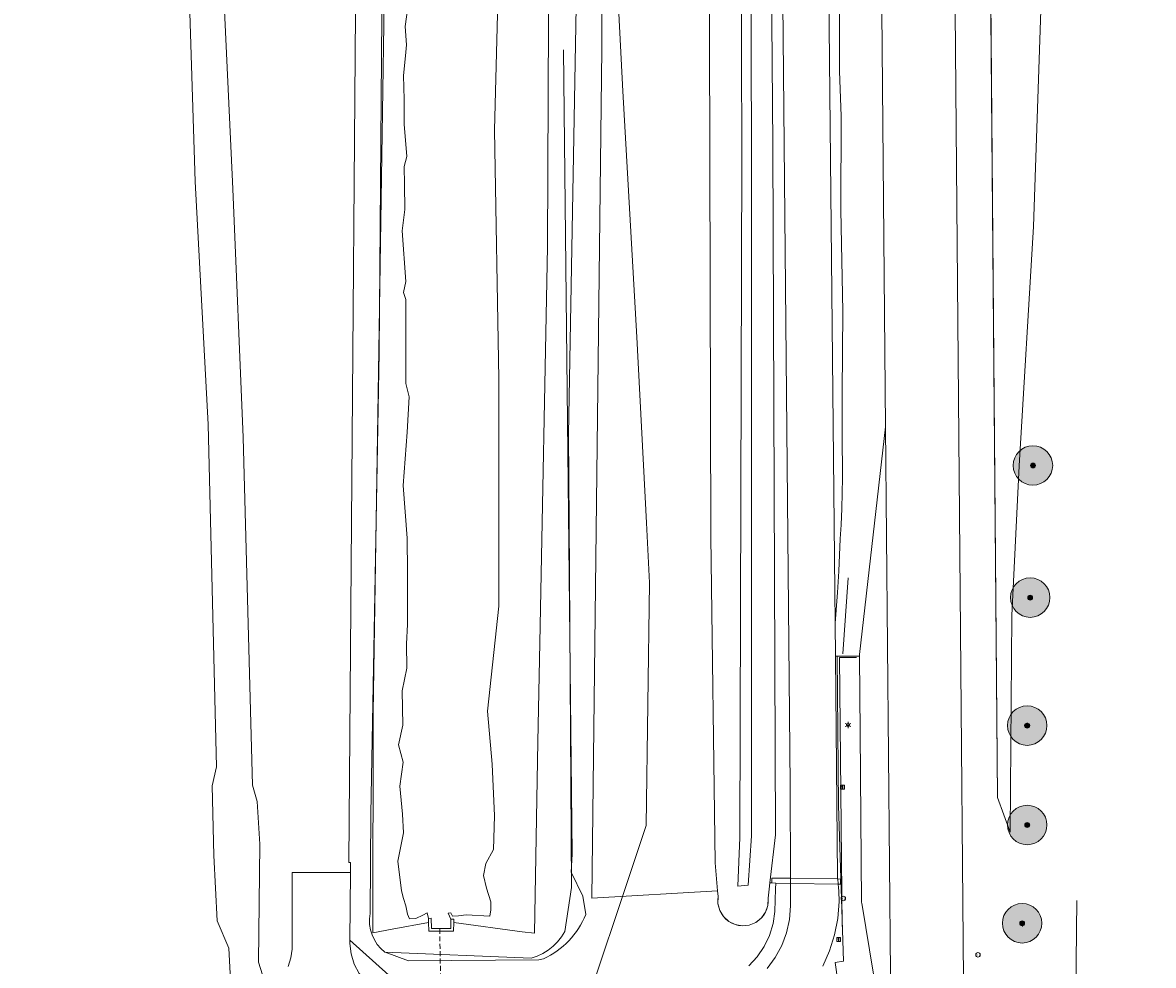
# Model space of a CAD drawing. Header units: metres. Extents: x 163628 to 167855, y 402678 to 405435.
# Tile 654 of 656: x 167422 to 167537, y 405090 to 405186. Entities that reach past the tile are written whole.
import ezdxf
from ezdxf.enums import TextEntityAlignment as Align

# ---------------------------------------------------------------- set-up
doc = ezdxf.new("R2010")
doc.units = ezdxf.units.M
doc.linetypes.add('DASHED2', pattern=[0.375, 0.25, -0.125])
doc.layers.get('0').update_dxf_attribs({"lineweight": 25})
for name, color, linetype, lineweight in [('B-WE-KW-KUNSTWERK_DUIKER-G', 252, 'Continuous', 18), ('X-CA190022.004-UO-BGT_Ondergrond$0$GE_201_SHDHek_Lijn_GEM', 253, 'X-CA190022.004-UO-BGT_Ondergrond$0$Hekwerk', 9), ('X-CA190022.004-UO-BGT_Ondergrond$0$GE_203_VGOHaag_Lijn_GEM', 253, 'X-CA190022.004-UO-BGT_Ondergrond$0$Heg', 9), ('X-CA190022.004-UO-BGT_Ondergrond$0$GE_215_WGIWildrooster_Lijn_GEM', 253, 'Continuous', 9), ('X-CA190022.004-UO-BGT_Ondergrond$0$GE_244_Taludlijn_Lijn_GEM', 253, 'Continuous', 9), ('X-CA190022.004-UO-BGT_Ondergrond$0$GE_301_WGDOVbaan_Vlak_GEM', 253, 'Continuous', 9), ('X-CA190022.004-UO-BGT_Ondergrond$0$GE_314_WGDRijbaanLokaleweg_Vlak_GEM', 253, 'Continuous', 9), ('X-CA190022.004-UO-BGT_Ondergrond$0$GE_317_WGDVoetpad_Vlak_GEM', 253, 'Continuous', 9), ('X-CA190022.004-UO-BGT_Ondergrond$0$GE_363_OWGBerm_openverharding_Vlak_GEM', 253, 'Continuous', 9), ('X-CA190022.004-UO-BGT_Ondergrond$0$GE_364_OWGBerm_halfverhard_Vlak_GEM', 253, 'Continuous', 9), ('X-CA190022.004-UO-BGT_Ondergrond$0$GE_367_OWGBerm_groenvoorziening_grasenk_GEM', 253, 'Continuous', 9), ('X-CA190022.004-UO-BGT_Ondergrond$0$GE_478_BTDGroenvoorziening_bosplantsoen_GEM', 253, 'Continuous', 9), ('X-CA190022.004-UO-BGT_Ondergrond$0$GE_522_WTDWatervlakte_meer_plas_ven_vijver_GEM', 253, 'Continuous', 9), ('X-CA190022.004-UO-BGT_Ondergrond$0$GE_541_OWTOever_slootkant_Vlak_GEM', 253, 'Continuous', 9), ('X-CA190022.004-UO-BGT_Ondergrond$0$GE_662_SHDKademuurGroterDan30cm_Vlak_GEM', 253, 'Continuous', 9), ('X-CA190022.004-UO-BGT_Ondergrond$0$GE_811_BRDInformatiebord_Punt_GEM', 253, 'Continuous', 9), ('X-CA190022.004-UO-BGT_Ondergrond$0$GE_814_BRDVerkeersbord_Punt_GEM', 253, 'Continuous', 9), ('X-CA190022.004-UO-BGT_Ondergrond$0$GE_861_PALLichtmast_Punt_GEM', 253, 'Continuous', 9), ('X-CA190022.004-UO-BGT_Ondergrond$0$N-WE-IE-MEUBILAIR_WEGMEUBILAIR_VERKEERSBORD-S', 253, 'Continuous', 9), ('X-CA190022.004-UO-DWM_Beplanting$0$B-WE-GR-BOOM-S AFKOMSTIG UIT BGT', 252, 'Continuous', 0), ('X-CA190022.004-UO-KAD_Percelen$0$B-WE-KG-GRENS_PERCEEL-GV', 150, 'Continuous', 9)]:
    doc.layers.add(name, color=color, linetype=linetype, lineweight=lineweight)
doc.layers.add('X-CA190022.004-UO-DWM_Beplanting$0$B-WE-GR-BOOM-S AFKOMSTIG UIT BOMENBESTAND GEMEENTE', color=252, linetype='Continuous')
doc.layers.add('X-CA190022.004-UO-DWM_Beplanting$0$N-GV-GR-GRAS-A-200', color=7, linetype='Continuous')
doc.layers.add('X-CA190022.004-UO-KLIC$0$B-WE-KL-ET_LS-G', color=42, linetype='X-CA190022.004-UO-KLIC$0$1-200 LAAGSPANNING', lineweight=0, transparency=0.25)
doc.layers.add('X-CA190022.004-UO-KLIC$0$B-WE-KL-ET_LS_KABELBED-G', color=42, linetype='X-CA190022.004-UO-KLIC$0$1-200 LAAGSPANNING', lineweight=0, transparency=0.25)
doc.styles.add('X-CA190022.004-UO-BGT_Ondergrond$0$NLCS-ISO', font='NLCS-ISO.ttf')
doc.styles.add('X-CA190022.004-UO-KLIC$0$NLCS-ISO', font='NLCS-ISO.ttf')
doc.linetypes.add('X-CA190022.004-UO-BGT_Ondergrond$0$Heg', pattern='A,5,-1.5,[2,dgnlstyle-meierijstad.shx,S=0.007937,R=45,X=0,Y=0],-1.5', length=8)
doc.linetypes.add('X-CA190022.004-UO-BGT_Ondergrond$0$Hekwerk', pattern='A,5,-1.5,[2,dgnlstyle-Veghel.shx,S=0.007937,R=0,X=0,Y=0],-1.5', length=8)
doc.linetypes.add('X-CA190022.004-UO-KLIC$0$1-200 LAAGSPANNING', pattern='A,1.5,-0.6,["LS",X-CA190022.004-UO-KLIC$0$NLCS-ISO,S=0.24,R=0,X=-0.45,Y=-0.12],-0.05', length=2.15)

# ---------------------------------------------------------------- blocks, each defined once
blk = doc.blocks.new('X-CA190022.004-UO-BGT_Ondergrond$0$N-SIE-WEG_LICHTMAST-SO')
h = blk.add_hatch(color=256)
h.paths.add_polyline_path([(1.16, 0.5, 0.658505), (-1.16, 0.5)])
h.paths.add_polyline_path([(-1.16, -0.5, 0.658505), (1.16, -0.5)])
at = {"flags": 128}
for points in [[(-2.19, 1.27), (-1.1, 0.63)], [(-1.16, 0.5), (1.16, 0.5)], [(0, 1.27), (0, 2.53)], [(1.1, 0.63), (2.19, 1.27)], [(-2.19, -1.27), (-1.1, -0.63)], [(-1.16, -0.5), (1.16, -0.5)], [(0, -1.27), (0, -2.53)], [(2.19, -1.27), (1.1, -0.63)]]:
    blk.add_lwpolyline(points, dxfattribs=at)
at = {"ltscale": 0.5}
blk.add_circle((0, 0), 1.27, dxfattribs=at)
at = {"style": 'X-CA190022.004-UO-BGT_Ondergrond$0$NLCS-ISO'}
blk.add_attdef('TYPE', text='', height=1.8, dxfattribs=at).set_placement((0, 2.53), align=Align.BOTTOM_CENTER)
blk = doc.blocks.new('X-CA190022.004-UO-BGT_Ondergrond$0$IMGEOLichtmastpaal')
at = {"xscale": 5, "yscale": 5, "zscale": 5}
blk.add_blockref('X-CA190022.004-UO-BGT_Ondergrond$0$N-SIE-WEG_LICHTMAST-SO', (0, 6.4), dxfattribs=at)
blk = doc.blocks.new('X-CA190022.004-UO-BGT_Ondergrond$0$SIE-WEG_PAAL_VERKEERSBORD-SO')
at = {"linetype": 'ByBlock', "lineweight": 18}
blk.add_circle((0, 0), 1.5, dxfattribs=at)
at = {"linetype": 'ByBlock', "lineweight": 18, "style": 'X-CA190022.004-UO-BGT_Ondergrond$0$NLCS-ISO'}
blk.add_text('vb', height=1.5, dxfattribs=at).set_placement((0, 0.13), align=Align.MIDDLE_CENTER)
blk = doc.blocks.new('X-CA190022.004-UO-BGT_Ondergrond$0$IMGEOVerkeersbord')
at = {"xscale": 5, "yscale": 5, "zscale": 5}
blk.add_blockref('X-CA190022.004-UO-BGT_Ondergrond$0$SIE-WEG_PAAL_VERKEERSBORD-SO', (0, 0), dxfattribs=at)
blk = doc.blocks.new('X-CA190022.004-UO-BGT_Ondergrond$0$SIE-WEG_VERKEERSBORD_INFORMATIE-SO')
at = {"linetype": 'ByBlock', "lineweight": 18}
h = blk.add_hatch(color=0, dxfattribs=at)
h.dxf.hatch_style = 1
h.paths.add_polyline_path([(0.3, 0.5), (-0.8, 0.5), (-0.8, 0.2), (-0.3, 0.2), (-0.3, -1.6), (0.3, -1.6)])
h = blk.add_hatch(color=0, dxfattribs=at)
h.dxf.hatch_style = 1
edge = h.paths.add_edge_path()
edge.add_arc((0, 1.2), 0.373, 0, 360)
at = {"color": 0, "linetype": 'ByBlock', "lineweight": 18}
for points in [[(-2, -2), (2, -2), (2, 2), (-2, 2)], [(0.3, 0.5), (-0.8, 0.5), (-0.8, 0.2), (-0.3, 0.2), (-0.3, -1.6), (0.3, -1.6)]]:
    blk.add_lwpolyline(points, close=True, dxfattribs=at)
blk.add_circle((0, 1.2), 0.373, dxfattribs=at)
blk = doc.blocks.new('X-CA190022.004-UO-BGT_Ondergrond$0$IMGEOInformatiebord')
at = {"layer": 'X-CA190022.004-UO-BGT_Ondergrond$0$N-WE-IE-MEUBILAIR_WEGMEUBILAIR_VERKEERSBORD-S', "xscale": 5, "yscale": 5, "zscale": 5}
blk.add_blockref('X-CA190022.004-UO-BGT_Ondergrond$0$SIE-WEG_VERKEERSBORD_INFORMATIE-SO', (0, 0), dxfattribs=at)
blk = doc.blocks.new('X-CA190022.004-UO-DWM_Beplanting$0$SGR-BOOM_01-SO')
at = {"linetype": 'ByBlock', "lineweight": 18}
h = blk.add_hatch(color=0, dxfattribs=at)
h.dxf.hatch_style = 1
edge = h.paths.add_edge_path()
edge.add_arc((0, 0), 0.25, 0, 360)
at = {"color": 0, "linetype": 'ByBlock', "lineweight": 18}
for radius in [2, 0.25]:
    blk.add_circle((0, 0), radius, dxfattribs=at)
blk = doc.blocks.new('X-CA190022.004-UO-DWM_Beplanting$0$IMGEOBoom')
at = {"transparency": 33554457}
h = blk.add_hatch(color=256, dxfattribs=at)
h.dxf.hatch_style = 1
edge = h.paths.add_edge_path()
edge.add_arc((0, 0), 100, 0, 360)
edge = h.paths.add_edge_path(flags=17)
edge.add_arc((0, 0), 12.5, 0, 360)
h = blk.add_hatch()
h.set_pattern_fill('ANGLE', color=256)
h.set_pattern_definition([(0, (0, 0), (0, 6.985), [5.08, -1.905]), (90, (0, 0), (-6.985, 4e-16), [5.08, -1.905])])
edge = h.paths.add_edge_path(flags=17)
edge.add_arc((0, 0), 12.5, 0, 360)
at = {"layer": 'X-CA190022.004-UO-DWM_Beplanting$0$N-GV-GR-GRAS-A-200'}
h = blk.add_hatch(color=256, dxfattribs=at)
h.dxf.hatch_style = 1
edge = h.paths.add_edge_path(flags=17)
edge.add_arc((0, 0), 12.5, 0, 360)
at = {"xscale": 50, "yscale": 50, "zscale": 50}
blk.add_blockref('X-CA190022.004-UO-DWM_Beplanting$0$SGR-BOOM_01-SO', (0, 0), dxfattribs=at)

msp = doc.modelspace()

# ---------------------------------------------------------------- linework, layer by layer
at = {"layer": 'B-WE-KW-KUNSTWERK_DUIKER-G', "linetype": 'DASHED2', "ltscale": 2, "flags": 128}
msp.add_lwpolyline([(167464.619, 405076.155), (167464.327, 405094.022)], dxfattribs=at)
at = {"layer": 'X-CA190022.004-UO-BGT_Ondergrond$0$GE_201_SHDHek_Lijn_GEM'}
for p, q in [((167506.58, 405121.442), (167504.866, 405121.44)), ((167504.866, 405121.44), (167505.125, 405094.17))]:
    msp.add_line(p, q, dxfattribs=at)
at = {"layer": 'X-CA190022.004-UO-BGT_Ondergrond$0$GE_203_VGOHaag_Lijn_GEM'}
msp.add_line((167505.734, 405129.498), (167505.198, 405121.821), dxfattribs=at)
at = {"layer": 'X-CA190022.004-UO-BGT_Ondergrond$0$GE_215_WGIWildrooster_Lijn_GEM'}
for p, q in [((167498.006, 405098.574), (167498, 405099.069)), ((167498, 405099.069), (167499.87, 405099.043)), ((167499.87, 405099.043), (167504.664, 405098.976)), ((167498.392, 405098.549), (167498.006, 405098.574)), ((167504.727, 405098.461), (167499.871, 405098.528)), ((167504.664, 405098.976), (167504.963, 405098.972)), ((167504.936, 405098.458), (167504.727, 405098.461)), ((167504.963, 405098.972), (167504.936, 405098.458))]:
    msp.add_line(p, q, dxfattribs=at)
at = {"layer": 'X-CA190022.004-UO-BGT_Ondergrond$0$GE_244_Taludlijn_Lijn_GEM'}
for p, q in [((167520.883, 405107.223), (167519.667, 405249.992)), ((167520.883, 405107.223), (167519.667, 405249.992)), ((167476.883, 405183.043), (167477.747, 405101.498)), ((167495.915, 405103.337), (167495.917, 405172.479)), ((167498.091, 405173.401), (167498.348, 405103.435)), ((167494.937, 405172.344), (167494.748, 405103.18)), ((167491.795, 405133.689), (167492.247, 405100.605)), ((167522.317, 405125.684), (167522.153, 405103.718)), ((167522.317, 405125.684), (167522.153, 405103.718)), ((167522.153, 405103.718), (167520.883, 405107.223)), ((167522.153, 405103.718), (167520.883, 405107.223)), ((167494.748, 405103.18), (167494.533, 405098.237)), ((167495.58, 405098.336), (167495.915, 405103.337)), ((167498.348, 405103.435), (167497.801, 405098.591)), ((167477.747, 405101.498), (167477.654, 405099.66)), ((167492.247, 405100.605), (167492.498, 405097.773)), ((167477.654, 405099.66), (167478.841, 405097.22)), ((167494.533, 405098.237), (167495.58, 405098.336)), ((167497.727, 405097.938), (167497.623, 405097.016)), ((167497.801, 405098.591), (167497.727, 405097.938)), ((167478.841, 405097.22), (167479.146, 405095.379)), ((167492.498, 405097.773), (167492.499, 405097.767)), ((167492.499, 405097.767), (167492.549, 405097.198)), ((167461.172, 405090.677), (167458.797, 405091.56)), ((167474.389, 405090.791), (167461.172, 405090.677)), ((167474.836, 405090.864), (167474.389, 405090.791))]:
    msp.add_line(p, q, dxfattribs=at)
at = {"layer": 'X-CA190022.004-UO-BGT_Ondergrond$0$GE_244_Taludlijn_Lijn_GEM', "extrusion": (0, 0, -1)}
for centre, radius, start, end in [((-167495.074, 405096.786), 2.559, 174.83543, 9.27311), ((-167471.204, 405098.645), 8.587, 202.35726, 244.98132)]:
    msp.add_arc(centre, radius, start, end, dxfattribs=at)
at = {"layer": 'X-CA190022.004-UO-BGT_Ondergrond$0$GE_301_WGDOVbaan_Vlak_GEM', "flags": 128}
msp.add_lwpolyline([(167509.522, 405144.842), (167510.107, 405078.31), (167508.49, 405088.124), (167508.292, 405089.323), (167507.108, 405096.511), (167507.094, 405096.593), (167506.947, 405113.818), (167506.881, 405121.559), (167506.879, 405121.754), (167509.522, 405144.842)], dxfattribs=at)
at = {"layer": 'X-CA190022.004-UO-BGT_Ondergrond$0$GE_314_WGDRijbaanLokaleweg_Vlak_GEM', "flags": 128}
for points in [[(167510.184, 405069.6), (167510.107, 405078.31), (167509.522, 405144.842), (167507.597, 405363.539), (167507.592, 405364.076), (167507.398, 405382.549), (167507.024, 405414.148), (167506.028, 405423.74), (167505.668, 405428.949), (167505.638, 405432.113), (167515.414, 405434.619), (167515.5, 405425.926), (167515.508, 405425.169), (167514.79, 405418.771), (167514.456, 405416.675), (167514.807, 405382.662), (167514.338, 405364.285), (167514.426, 405359.361), (167516.231, 405258.036)], [(167502.193, 405346.874), (167504.37, 405128.199), (167504.4, 405124.907), (167504.43, 405121.565), (167504.631, 405099.198), (167504.648, 405099.087), (167504.664, 405098.976), (167499.87, 405099.043), (167499.851, 405108.457), (167497.63, 405346.831), (167502.193, 405346.874)], [(167516.231, 405258.036), (167516.034, 405249.847), (167517.418, 405088.761), (167517.52, 405076.87), (167517.603, 405069.217), (167518.086, 405062.836), (167519.453, 405052.975), (167520.586, 405048.189)], [(167448.974, 405090.101), (167449.246, 405090.962), (167449.365, 405091.857), (167449.37, 405092.076), (167449.385, 405099.638), (167455.274, 405099.641), (167455.223, 405092.779), (167455.22, 405092.438), (167455.334, 405091.37), (167455.649, 405090.343), (167456.154, 405089.394)], [(167504.664, 405098.976), (167504.677, 405098.873), (167504.691, 405098.77), (167504.703, 405098.667), (167504.715, 405098.564), (167504.727, 405098.461), (167499.871, 405098.528), (167499.87, 405099.043), (167504.664, 405098.976)], [(167497.505, 405089.895), (167498.336, 405091.001), (167499.001, 405092.215), (167499.485, 405093.511), (167499.778, 405094.864), (167499.875, 405096.244), (167499.871, 405098.528), (167504.727, 405098.461), (167504.76, 405098.105), (167504.784, 405097.748), (167504.799, 405097.39), (167504.806, 405097.033), (167504.804, 405096.675), (167504.677, 405094.981), (167504.357, 405093.312), (167503.847, 405091.691), (167503.155, 405090.139)]]:
    msp.add_lwpolyline(points, dxfattribs=at)
at = {"layer": 'X-CA190022.004-UO-BGT_Ondergrond$0$GE_317_WGDVoetpad_Vlak_GEM', "flags": 128}
msp.add_lwpolyline([(167505.806, 405054.108), (167505.792, 405054.984), (167506.578, 405054.841), (167507.144, 405058.116), (167507.735, 405063.418), (167507.87, 405067.669), (167507.862, 405072.519), (167507.896, 405078.997), (167507.631, 405080.545), (167505.804, 405080.196), (167505.793, 405080.294), (167505.781, 405080.391), (167505.167, 405082.225), (167505.562, 405082.32), (167504.403, 405090.512), (167505.26, 405090.655), (167504.752, 405106.419), (167504.609, 405121.565), (167506.881, 405121.559), (167506.947, 405113.818), (167507.094, 405096.593), (167507.108, 405096.511), (167508.292, 405089.323), (167508.49, 405088.124)], dxfattribs=at)
at = {"layer": 'X-CA190022.004-UO-BGT_Ondergrond$0$GE_363_OWGBerm_openverharding_Vlak_GEM', "flags": 128}
msp.add_lwpolyline([(167455.223, 405092.779), (167460.5, 405088.047), (167463.517, 405087.981), (167465.49, 405087.938), (167466.573, 405087.914), (167467.18, 405086.889), (167466.882, 405086.888), (167465.821, 405086.885), (167465.495, 405086.885), (167463.523, 405086.879), (167460.675, 405086.872), (167459.609, 405087.008), (167458.589, 405087.343), (167457.651, 405087.867), (167456.829, 405088.559), (167456.154, 405089.394), (167455.649, 405090.343), (167455.334, 405091.37), (167455.22, 405092.438), (167455.223, 405092.779)], dxfattribs=at)
at = {"layer": 'X-CA190022.004-UO-BGT_Ondergrond$0$GE_364_OWGBerm_halfverhard_Vlak_GEM', "flags": 128}
for points in [[(167497.63, 405346.831), (167499.851, 405108.457), (167499.87, 405099.043), (167498, 405099.069), (167498.006, 405098.574), (167497.801, 405098.591), (167498.348, 405103.435), (167498.091, 405173.401), (167497.583, 405236.373), (167497.048, 405267.895), (167496.497, 405330.653), (167496.197, 405359.457), (167491.731, 405359.416), (167491.578, 405368.649), (167489.774, 405371.318), (167489.586, 405371.595), (167485.56, 405372.644), (167485.627, 405374.577), (167485.727, 405377.475), (167493.585, 405377.576), (167494.096, 405377.583)], [(167503.155, 405090.139), (167503.847, 405091.691), (167504.357, 405093.312), (167504.677, 405094.981), (167504.804, 405096.675), (167504.806, 405097.033), (167504.799, 405097.39), (167504.784, 405097.748), (167504.76, 405098.105), (167504.727, 405098.461), (167504.936, 405098.458), (167504.963, 405098.972), (167504.664, 405098.976), (167504.648, 405099.087), (167504.631, 405099.198), (167504.43, 405121.565), (167504.609, 405121.565)], [(167504.609, 405121.565), (167504.752, 405106.419), (167505.26, 405090.655), (167504.403, 405090.512), (167505.562, 405082.32)], [(167499.87, 405099.043), (167499.871, 405098.528), (167498.392, 405098.549), (167498.006, 405098.574), (167498, 405099.069), (167499.87, 405099.043)], [(167495.661, 405090.18), (167496.517, 405091.09), (167497.223, 405092.121), (167497.762, 405093.248), (167498.121, 405094.445), (167498.292, 405095.683), (167498.372, 405097.959), (167498.392, 405098.549), (167499.871, 405098.528), (167499.875, 405096.244)], [(167504.963, 405098.972), (167504.936, 405098.458), (167504.727, 405098.461), (167504.715, 405098.564), (167504.703, 405098.667), (167504.691, 405098.77), (167504.677, 405098.873), (167504.664, 405098.976), (167504.963, 405098.972)], [(167499.875, 405096.244), (167499.778, 405094.864), (167499.485, 405093.511), (167499.001, 405092.215), (167498.336, 405091.001), (167497.505, 405089.895)]]:
    msp.add_lwpolyline(points, dxfattribs=at)
at = {"layer": 'X-CA190022.004-UO-BGT_Ondergrond$0$GE_367_OWGBerm_groenvoorziening_grasenk_GEM', "flags": 128}
for points in [[(167531.377, 405371.285), (167534.61, 405371.856), (167534.702, 405371.17), (167536.623, 405356.879), (167536.668, 405356.544), (167532.792, 405354.324), (167530.796, 405284.519), (167529.673, 405265.56), (167528.326, 405261.465), (167527.324, 405247.846), (167524.516, 405165.132), (167523.07, 405140.866), (167522.317, 405125.684), (167522.153, 405103.718), (167520.883, 405107.223), (167519.667, 405249.992), (167520.232, 405260.641)], [(167507.597, 405363.539), (167509.522, 405144.842), (167506.879, 405121.754), (167506.881, 405121.559), (167504.609, 405121.565), (167504.43, 405121.565), (167504.4, 405124.907), (167504.646, 405128.037), (167504.798, 405130.192), (167504.916, 405133.463), (167505.023, 405134.902), (167505.076, 405136.537), (167505.159, 405139.667), (167505.118, 405144.156), (167505.107, 405148.326), (167505.2, 405156.526), (167504.972, 405166.826), (167505.028, 405176.324), (167504.84, 405180.89), (167504.86, 405188.576)], [(167494.37, 405356.544), (167494.508, 405330.547), (167495.027, 405267.816), (167495.725, 405236.846), (167495.917, 405172.479), (167495.915, 405103.337), (167495.58, 405098.336), (167494.533, 405098.237), (167494.748, 405103.18), (167494.937, 405172.344), (167494.75, 405236.875), (167494.123, 405267.602), (167493.486, 405330.521), (167493.331, 405356.95), (167494.37, 405356.544)], [(167494.508, 405330.547), (167495.027, 405267.816), (167495.725, 405236.846), (167495.917, 405172.479), (167495.915, 405103.337), (167495.58, 405098.336), (167494.533, 405098.237), (167494.748, 405103.18), (167494.937, 405172.344), (167494.75, 405236.875), (167494.123, 405267.602), (167493.486, 405330.521), (167493.331, 405356.95), (167494.37, 405356.544), (167494.508, 405330.547)], [(167497.583, 405236.373), (167498.091, 405173.401), (167498.348, 405103.435), (167497.801, 405098.591), (167497.727, 405097.938), (167497.623, 405097.016), (167497.586, 405096.296), (167497.35, 405095.614), (167496.932, 405095.026), (167496.368, 405094.577), (167495.7, 405094.304), (167494.983, 405094.228), (167494.273, 405094.356), (167493.627, 405094.676), (167493.095, 405095.164), (167492.721, 405095.78), (167492.534, 405096.477), (167492.549, 405097.198), (167492.499, 405097.767), (167492.498, 405097.773), (167492.247, 405100.605), (167491.795, 405133.689), (167491.367, 405299.89)], [(167480.91, 405231.784), (167480.769, 405183.113), (167479.742, 405097.022), (167492.498, 405097.773), (167492.499, 405097.767), (167492.549, 405097.198), (167492.534, 405096.477), (167492.721, 405095.78), (167493.095, 405095.164), (167493.627, 405094.676), (167494.273, 405094.356), (167494.983, 405094.228), (167495.7, 405094.304), (167496.368, 405094.577), (167496.932, 405095.026), (167497.35, 405095.614), (167497.586, 405096.296), (167497.623, 405097.016), (167497.727, 405097.938), (167497.801, 405098.591), (167498.006, 405098.574), (167498.392, 405098.549), (167498.372, 405097.959), (167498.292, 405095.683), (167498.121, 405094.445), (167497.762, 405093.248), (167497.223, 405092.121), (167496.517, 405091.09), (167495.661, 405090.18)], [(167460.5, 405088.047), (167455.223, 405092.779), (167455.274, 405099.641), (167455.282, 405100.651), (167455.127, 405100.652), (167456.089, 405225.61)], [(167458.97, 405205.527), (167458.272, 405159.075), (167457.571, 405115.853), (167457.53, 405093.517), (167459.517, 405093.888), (167463.177, 405094.572), (167463.21, 405093.682), (167463.489, 405093.681), (167465.461, 405093.677), (167465.709, 405093.676), (167465.742, 405094.568), (167472.695, 405093.631), (167473.945, 405093.463), (167474.276, 405112.881), (167474.461, 405122.908), (167475.265, 405163.098), (167475.47, 405209.115)]]:
    msp.add_lwpolyline(points, dxfattribs=at)
at = {"layer": 'X-CA190022.004-UO-BGT_Ondergrond$0$GE_478_BTDGroenvoorziening_bosplantsoen_GEM', "flags": 128}
msp.add_lwpolyline([(167491.367, 405299.89), (167491.795, 405133.689), (167492.247, 405100.605), (167492.498, 405097.773), (167479.742, 405097.022), (167480.769, 405183.113), (167480.91, 405231.784), (167480.538, 405253.076), (167480.101, 405260.192), (167478.797, 405264.696), (167477.312, 405269.144), (167475.648, 405273.528), (167473.809, 405277.842), (167471.796, 405282.077), (167469.614, 405286.227), (167467.265, 405290.286), (167466.209, 405291.996), (167465.123, 405293.688)], dxfattribs=at)
at = {"layer": 'X-CA190022.004-UO-BGT_Ondergrond$0$GE_522_WTDWatervlakte_meer_plas_ven_vijver_GEM', "flags": 128}
for points in [[(167471.126, 405223.287), (167469.884, 405174.924), (167470.324, 405149.708), (167470.323, 405126.641), (167469.181, 405115.981), (167469.633, 405110.627), (167469.891, 405105.392), (167469.784, 405101.976), (167469.007, 405100.54), (167468.748, 405099.317), (167469.054, 405098.046), (167469.501, 405096.657), (167469.501, 405095.834), (167469.407, 405095.198), (167467.008, 405095.339), (167466.231, 405095.222), (167465.637, 405095.197), (167465.445, 405095.535), (167465.199, 405095.505), (167465.464, 405094.914), (167465.46, 405093.948), (167463.488, 405093.958), (167463.456, 405095.007), (167463.19, 405094.974), (167463.041, 405095.551), (167462.626, 405095.289), (167461.92, 405094.951), (167461.251, 405094.944), (167461.067, 405095.405), (167460.875, 405096.258), (167460.652, 405097.003), (167460.46, 405097.771), (167460.087, 405100.785), (167460.664, 405103.668), (167460.54, 405105.562), (167460.271, 405108.401), (167460.624, 405110.825), (167460.154, 405112.59), (167460.577, 405114.567), (167460.514, 405118.066), (167460.984, 405120.348), (167460.961, 405122.819), (167461.055, 405124.796), (167461.062, 405130.109), (167461.021, 405133.528), (167460.609, 405138.881), (167461.021, 405144.276), (167461.226, 405147.859), (167460.897, 405149.218), (167460.882, 405157.729), (167460.653, 405158.455), (167460.895, 405159.558), (167460.53, 405164.7), (167460.799, 405166.865), (167460.772, 405169.393), (167460.731, 405171.222), (167461, 405172.244), (167460.724, 405175.518), (167460.738, 405178.019), (167460.644, 405180.466), (167460.845, 405182.457), (167460.966, 405183.559), (167460.814, 405185.429), (167461.069, 405187.137)], [(167438.147, 405213.59), (167439.527, 405169.695), (167440.857, 405145.075), (167441.714, 405110.334), (167441.255, 405108.41), (167441.424, 405101.353), (167441.78, 405094.718), (167442.943, 405091.959), (167443.128, 405088.741)]]:
    msp.add_lwpolyline(points, dxfattribs=at)
at = {"layer": 'X-CA190022.004-UO-BGT_Ondergrond$0$GE_541_OWTOever_slootkant_Vlak_GEM', "flags": 128}
for points in [[(167475.47, 405209.115), (167475.265, 405163.098), (167474.461, 405122.908), (167474.276, 405112.881), (167473.945, 405093.463), (167472.695, 405093.631), (167465.742, 405094.568), (167465.74, 405094.91), (167465.464, 405094.914), (167465.199, 405095.505), (167465.445, 405095.535), (167465.637, 405095.197), (167466.231, 405095.222), (167467.008, 405095.339), (167469.407, 405095.198), (167469.501, 405095.834), (167469.501, 405096.657), (167469.054, 405098.046), (167468.748, 405099.317), (167469.007, 405100.54), (167469.784, 405101.976), (167469.891, 405105.392), (167469.633, 405110.627), (167469.181, 405115.981), (167470.323, 405126.641), (167470.324, 405149.708), (167469.884, 405174.924), (167471.126, 405223.287)], [(167441.257, 405213.832), (167443.354, 405168.948), (167444.419, 405143.749), (167445.357, 405108.496), (167445.837, 405106.841), (167446.08, 405102.502), (167445.972, 405090.553), (167446.579, 405088.611)], [(167443.128, 405088.741), (167442.943, 405091.959), (167441.78, 405094.718), (167441.424, 405101.353), (167441.255, 405108.41), (167441.714, 405110.334), (167440.857, 405145.075), (167439.527, 405169.695), (167438.147, 405213.59)], [(167460.772, 405169.393), (167460.799, 405166.865), (167460.53, 405164.7), (167460.895, 405159.558), (167460.653, 405158.455), (167460.882, 405157.729), (167460.897, 405149.218), (167461.226, 405147.859), (167461.021, 405144.276), (167460.609, 405138.881), (167461.021, 405133.528), (167461.062, 405130.109), (167461.055, 405124.796), (167460.961, 405122.819), (167460.984, 405120.348), (167460.514, 405118.066), (167460.577, 405114.567), (167460.154, 405112.59), (167460.624, 405110.825), (167460.271, 405108.401), (167460.54, 405105.562), (167460.664, 405103.668), (167460.087, 405100.785), (167460.46, 405097.771), (167460.652, 405097.003), (167460.875, 405096.258), (167461.067, 405095.405), (167461.251, 405094.944), (167461.92, 405094.951), (167462.626, 405095.289), (167463.041, 405095.551), (167463.19, 405094.974), (167463.177, 405094.572), (167459.517, 405093.888), (167457.53, 405093.517), (167457.571, 405115.853), (167458.272, 405159.075), (167458.97, 405205.527)], [(167461.069, 405187.137), (167460.814, 405185.429), (167460.966, 405183.559), (167460.845, 405182.457), (167460.644, 405180.466), (167460.738, 405178.019), (167460.724, 405175.518), (167461, 405172.244), (167460.731, 405171.222), (167460.772, 405169.393)]]:
    msp.add_lwpolyline(points, dxfattribs=at)
at = {"layer": 'X-CA190022.004-UO-BGT_Ondergrond$0$GE_662_SHDKademuurGroterDan30cm_Vlak_GEM', "flags": 128}
msp.add_lwpolyline([(167463.19, 405094.974), (167463.456, 405095.007), (167463.488, 405093.958), (167465.46, 405093.948), (167465.464, 405094.914), (167465.74, 405094.91), (167465.742, 405094.568), (167465.709, 405093.676), (167465.461, 405093.677), (167463.489, 405093.681), (167463.21, 405093.682), (167463.177, 405094.572), (167463.19, 405094.974)], dxfattribs=at)
at = {"layer": 'X-CA190022.004-UO-KAD_Percelen$0$B-WE-KG-GRENS_PERCEEL-GV', "flags": 128}
for points in [[(167372.723, 405322.48), (167387.316, 405320.859), (167411.656, 405314.189), (167426.125, 405306.585), (167432.319, 405301.099), (167439.197, 405295.006), (167446.455, 405285.317), (167448.824, 405282.154), (167455.437, 405265.576), (167458.234, 405249.594), (167458.481, 405234.796), (167458.577, 405203.645), (167458.201, 405152.412), (167457.884, 405135.293), (167457.336, 405105.566), (167457.26, 405095.476)], [(167475.917, 405301.544), (167477.158, 405285.56), (167479.24, 405252.939), (167480.321, 405228.806), (167481.614, 405203.836), (167482.902, 405178.866), (167484.303, 405153.907), (167485.271, 405135.099), (167485.585, 405129.002), (167485.244, 405104.411), (167477.729, 405081.826), (167473.792, 405079.021), (167477.136, 405076.486), (167475.095, 405045.243), (167471.253, 405041.973), (167463.075, 405042.425), (167459.05, 405044.364), (167456.029, 405048.995), (167455.714, 405068.21), (167436.403, 405067.072), (167434.715, 405053.245), (167437.219, 405031.996), (167440.165, 405022.789), (167446.823, 405009.49)], [(167446.823, 405009.49), (167440.165, 405022.789), (167437.219, 405031.996), (167434.715, 405053.245), (167436.403, 405067.072), (167455.714, 405068.21), (167455.563, 405077.444), (167459.212, 405079.94), (167473.322, 405079.378), (167473.792, 405079.021), (167477.729, 405081.826), (167485.244, 405104.411), (167485.585, 405129.002), (167485.271, 405135.099), (167484.303, 405153.907), (167482.902, 405178.866), (167481.614, 405203.836), (167480.321, 405228.806), (167479.24, 405252.939), (167477.158, 405285.56), (167475.917, 405301.544)], [(167478.194, 405189.325), (167477.385, 405144.069), (167477.444, 405135.154), (167477.687, 405098.112), (167477.004, 405093.643), (167476.665, 405093.1), (167476.267, 405092.6), (167475.814, 405092.148), (167475.312, 405091.751), (167474.768, 405091.414), (167474.189, 405091.142), (167473.583, 405090.938), (167458.779, 405091.548), (167458.363, 405091.913), (167458.001, 405092.332), (167457.7, 405092.796), (167457.465, 405093.298), (167457.301, 405093.826), (167457.212, 405094.373), (167457.198, 405094.926), (167457.26, 405095.476), (167457.336, 405105.566), (167457.884, 405135.293), (167458.201, 405152.412), (167458.577, 405203.645)], [(167457.26, 405095.476), (167457.198, 405094.926), (167457.212, 405094.373), (167457.301, 405093.826), (167457.465, 405093.298), (167457.7, 405092.796), (167458.001, 405092.332), (167458.363, 405091.913), (167458.779, 405091.548), (167473.583, 405090.938), (167474.189, 405091.142), (167474.768, 405091.414), (167475.312, 405091.751), (167475.814, 405092.148), (167476.267, 405092.6), (167476.665, 405093.1), (167477.004, 405093.643), (167477.687, 405098.112), (167477.444, 405135.154), (167477.385, 405144.069), (167478.194, 405189.325)]]:
    msp.add_lwpolyline(points, dxfattribs=at)
at = {"layer": 'X-CA190022.004-UO-KLIC$0$B-WE-KL-ET_LS-G'}
msp.add_lwpolyline([(167528.74, 405081.296), (167528.893, 405096.782)], dxfattribs=at)
at = {"layer": 'X-CA190022.004-UO-KLIC$0$B-WE-KL-ET_LS_KABELBED-G'}
msp.add_lwpolyline([(167528.74, 405081.296), (167528.893, 405096.782)], dxfattribs=at)

# ---------------------------------------------------------------- block references
at = {"layer": 'X-CA190022.004-UO-BGT_Ondergrond$0$GE_811_BRDInformatiebord_Punt_GEM', "xscale": 0.02, "yscale": 0.02, "zscale": 0.02}
for p in [(167505.152, 405108.289), (167504.766, 405092.835)]:
    msp.add_blockref('X-CA190022.004-UO-BGT_Ondergrond$0$IMGEOInformatiebord', p, dxfattribs=at)
at = {"layer": 'X-CA190022.004-UO-BGT_Ondergrond$0$GE_814_BRDVerkeersbord_Punt_GEM', "xscale": 0.03, "yscale": 0.03, "zscale": 0.02}
for p in [(167505.241, 405097), (167518.889, 405091.28)]:
    msp.add_blockref('X-CA190022.004-UO-BGT_Ondergrond$0$IMGEOVerkeersbord', p, dxfattribs=at)
at = {"layer": 'X-CA190022.004-UO-BGT_Ondergrond$0$GE_861_PALLichtmast_Punt_GEM', "xscale": 0.025, "yscale": 0.025, "zscale": 0.025}
msp.add_blockref('X-CA190022.004-UO-BGT_Ondergrond$0$IMGEOLichtmastpaal', (167505.715, 405114.438), dxfattribs=at)
at = {"layer": 'X-CA190022.004-UO-DWM_Beplanting$0$B-WE-GR-BOOM-S AFKOMSTIG UIT BGT', "xscale": 0.02, "yscale": 0.02, "zscale": 0.02}
for p in [(167523.878, 405114.528), (167523.88, 405104.45), (167523.365, 405094.481)]:
    msp.add_blockref('X-CA190022.004-UO-DWM_Beplanting$0$IMGEOBoom', p, dxfattribs=at)
at = {"layer": 'X-CA190022.004-UO-DWM_Beplanting$0$B-WE-GR-BOOM-S AFKOMSTIG UIT BOMENBESTAND GEMEENTE', "xscale": 0.02, "yscale": 0.02, "zscale": 0.02}
for p in [(167524.461, 405140.909), (167524.18, 405127.507), (167523.878, 405114.528), (167523.88, 405104.45), (167523.365, 405094.481)]:
    msp.add_blockref('X-CA190022.004-UO-DWM_Beplanting$0$IMGEOBoom', p, dxfattribs=at)

doc.saveas('drawing.dxf')
